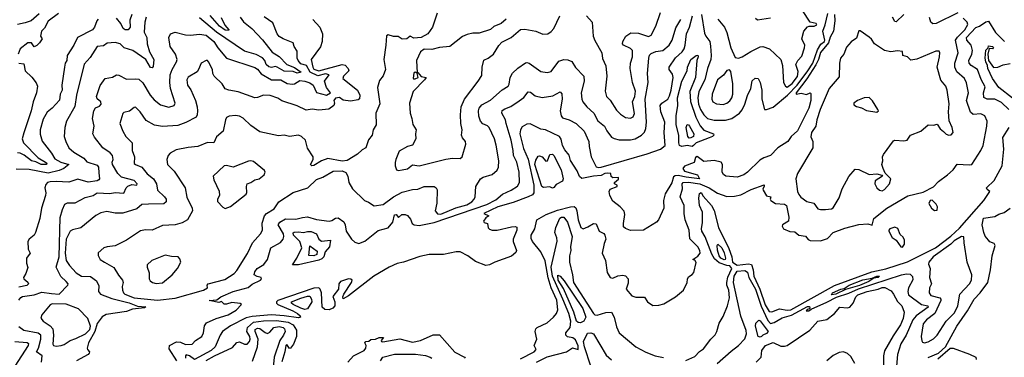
# Model space of a CAD drawing. Extents: x 1552033 to 1694788, y 811965 to 917215.
# Tile 423 of 632: x 1641212 to 1648888, y 856153 to 858784. Entities that reach past the tile are written whole.
import ezdxf

# ---------------------------------------------------------------- set-up
doc = ezdxf.new("R2010")
doc.units = 0

msp = doc.modelspace()

# ---------------------------------------------------------------- linework, layer by layer
at = {"layer": '0CON20XD'}
for points in [[(1641365, 858829.1), (1641302, 858775), (1641255, 858758.7), (1641195, 858747.8)], [(1641515, 858831.5), (1641435, 858774), (1641405, 858717.5), (1641381.4, 858695), (1641373.3, 858655), (1641386.2, 858635), (1641367.5, 858605), (1641345, 858582), (1641325, 858572.5), (1641303.6, 858603.6), (1641275, 858603.8), (1641215, 858558), (1641200, 858515)], [(1644467.5, 858835), (1644431.2, 858725), (1644393.3, 858675), (1644342.5, 858645), (1644285, 858640), (1644255, 858656.7), (1644230, 858635), (1644195, 858633.8), (1644162.5, 858652.5), (1644125.9, 858654.1), (1644085, 858666.2), (1644071.2, 858658.8), (1644067.1, 858585), (1644050, 858475), (1644063.6, 858396.4), (1644045, 858347.5), (1644018.3, 858311.7), (1644001.9, 858255), (1644018.7, 858128.7), (1643988, 858055), (1643990, 857965), (1643968, 857925), (1643958.8, 857885), (1643931.3, 857848.7), (1643911.2, 857785), (1643881.1, 857768.9), (1643844.5, 857735.5), (1643765, 857688), (1643725, 857682), (1643615, 857701.4), (1643564.6, 857685.4), (1643505, 857646.7), (1643490, 857645), (1643480, 857655), (1643499.2, 857695), (1643498.8, 857715), (1643455, 857783.3), (1643439.4, 857845), (1643410, 857875), (1643384.6, 857885.4), (1643315, 857873.1), (1643275, 857883.1), (1643230, 857880), (1643085, 857910.5), (1643015, 857958.5), (1642955, 858017.3), (1642925, 858031.8), (1642895, 858036.7), (1642845, 858031.4), (1642825, 858023.3), (1642816, 858005), (1642798.9, 857915), (1642745, 857871.4), (1642725.3, 857824.7), (1642675, 857828.2), (1642600, 857795), (1642525, 857788.5), (1642430.6, 857769.4), (1642384, 857745), (1642368.6, 857725), (1642359.4, 857695), (1642363.1, 857655), (1642416, 857605), (1642502.5, 857475), (1642515, 857400), (1642555.5, 857315), (1642558.5, 857295), (1642521.2, 857225), (1642479.6, 857200.4), (1642424.6, 857185.4), (1642325, 857181.5), (1642245, 857142.9), (1642193.8, 857146.2), (1642155, 857139.1), (1642045, 857066.5), (1641957.4, 857022.6), (1641895, 857014.5), (1641868, 857005), (1641825, 856966.7), (1641824.1, 856945.9), (1641840, 856915), (1641874, 856894), (1641945, 856853.3), (1641982, 856792), (1642013.5, 856755), (1642019.5, 856735), (1642011.8, 856705), (1642012.5, 856675), (1642020.6, 856655), (1642032.5, 856645), (1642105, 856617.8), (1642285, 856597.5), (1642425, 856612.8), (1642644, 856675), (1642676.2, 856695), (1642673.8, 856715), (1642682.5, 856725), (1642810.3, 856759.7), (1642883.1, 856806.9), (1642905, 856830), (1642986.7, 856963.3), (1643028.2, 857045), (1643089.2, 857115), (1643104.6, 857145), (1643102.4, 857197.6), (1643120, 857255), (1643135.7, 857274.3), (1643195, 857310), (1643232.5, 857365), (1643345, 857438.5), (1643457.3, 857472.7), (1643525, 857538.8), (1643575, 857558), (1643655.7, 857604.3), (1643725, 857605.7), (1643753.4, 857593.4), (1643770.8, 857565), (1643778, 857515), (1643806, 857465), (1643900, 857375), (1643932.4, 857362.4), (1643975, 857334.2), (1644045, 857342.9), (1644125, 857404.6), (1644195, 857441.1), (1644275, 857462.1), (1644315, 857462.9), (1644365, 857485.4), (1644444.4, 857484.4), (1644459.2, 857475), (1644467.5, 857457.5), (1644463.8, 857355), (1644450.5, 857295), (1644470.4, 857270.4), (1644495, 857267.6), (1644613.3, 857316.7), (1644697.7, 857342.3), (1644735.6, 857365), (1644754.3, 857385), (1644762.9, 857405), (1644767.3, 857485), (1644805, 857542.9), (1644824, 857556), (1644895, 857576.7), (1644935, 857610.8), (1644943.6, 857635), (1644946.7, 857683.3), (1644927.6, 857807.6), (1644914.6, 857854.6), (1644872.2, 857945), (1644858.2, 857958.2), (1644823.8, 857973.8), (1644805, 857994.4), (1644792.7, 858032.7), (1644790, 858075), (1644795, 858095.7), (1644815, 858120), (1644881.9, 858158.1), (1644973, 858237), (1645020, 858265), (1645027.6, 858282.4), (1645035, 858333.3), (1645055, 858367.5), (1645095, 858405.5), (1645155, 858447.8), (1645165, 858451.1), (1645185, 858445.5), (1645275, 858380), (1645325, 858371.9), (1645355, 858381.4), (1645415, 858460), (1645455, 858474.4), (1645485, 858471.1), (1645517.3, 858457.3), (1645545, 858412.9), (1645611.1, 858345), (1645613.3, 858305), (1645588.8, 858215), (1645594.5, 858165), (1645603.3, 858145), (1645634.5, 858105), (1645686.8, 858055), (1645720, 857995), (1645772.2, 857955), (1645788.9, 857918.9), (1645825, 857870), (1645847.1, 857857.1), (1645885, 857847.5), (1645975, 857847.1), (1646010, 857855), (1646060.8, 857885), (1646081.9, 857908.1), (1646094.1, 857935.9), (1646099.4, 857985), (1646088.2, 858165), (1646111.1, 858295), (1646105.5, 858364.5), (1646116.4, 858485), (1646122.9, 858507.1), (1646135, 858521.9), (1646172.4, 858537.6), (1646225.3, 858544.7), (1646275, 858585.5), (1646299.7, 858625), (1646328, 858722), (1646367.1, 858785)], [(1642086.9, 858825), (1642070.5, 858779.5), (1642073, 858727), (1642058, 858705), (1642035, 858705.4), (1642019.5, 858715), (1642000.3, 858755), (1641965.4, 858795)], [(1647563.8, 858825), (1647566.3, 858775), (1647556.1, 858695), (1647531, 858649), (1647516.9, 858603.1), (1647455, 858527.5), (1647438.9, 858475), (1647417.5, 858432.5), (1647347.6, 858322.4), (1647265.7, 858215), (1647265, 858204), (1647305, 858211.4), (1647345, 858200.5), (1647375, 858213.3), (1647379.2, 858209.2), (1647379.5, 858155), (1647365, 858094.7), (1647275, 857919.4), (1647227.3, 857875), (1647200.8, 857835), (1647121.5, 857785), (1647065, 857726.2), (1647012.4, 857707.6), (1646981.3, 857688.7), (1646886.4, 857595), (1646857.8, 857575), (1646805, 857555.8), (1646716, 857566), (1646697.8, 857577.8), (1646687.8, 857595), (1646691.8, 857655), (1646680, 857675), (1646625, 857686.8), (1646545, 857678.7), (1646492.9, 857717.1), (1646480.9, 857709.1), (1646469.9, 857670.1), (1646395, 857641.8), (1646381.8, 857625), (1646394.8, 857604.8), (1646496.9, 857575), (1646512, 857545), (1646407.4, 857557.4), (1646345, 857570.2), (1646321.9, 857568.1), (1646310.1, 857559.9), (1646296.2, 857513.8), (1646243.3, 857426.7), (1646231.8, 857375), (1646233.3, 857315), (1646191.4, 857225), (1646175.8, 857205), (1646075, 857143.3), (1645975, 857142.3), (1645936, 857156), (1645920.5, 857170.5), (1645918.2, 857195), (1645930, 857265), (1645925, 857290.8), (1645894.3, 857325), (1645835, 857370), (1645811.6, 857415), (1645807.7, 857445), (1645815.5, 857464.5), (1645870, 857485), (1645870, 857495), (1645850, 857505), (1645850, 857515), (1645879.3, 857540.7), (1645880, 857555), (1645835, 857552.5), (1645823, 857563), (1645820, 857585), (1645797.4, 857587.4), (1645775, 857585.8), (1645745, 857571.1), (1645685.8, 857565.8), (1645595, 857546.8), (1645575, 857563.1), (1645557.3, 857607.3), (1645507.2, 857687.2), (1645495, 857728.6), (1645461.3, 857771.3), (1645444.6, 857804.6), (1645434.1, 857854.1), (1645421.1, 857875), (1645310, 857925), (1645275, 857930.6), (1645191.7, 857971.7), (1645165, 857971.1), (1645129.7, 857950.3), (1645115.3, 857924.7), (1645111.4, 857895), (1645139.9, 857779.9), (1645176.2, 857696.2), (1645220.7, 857495), (1645221.4, 857435), (1645210.3, 857419.7), (1645176.9, 857403.1), (1645059.7, 857360.3), (1644938.6, 857325), (1644830, 857275), (1644870, 857255), (1644845, 857240), (1644827.5, 857215), (1644833.9, 857203.9), (1644860, 857195), (1644863, 857163), (1644875, 857152.5), (1644895, 857143.1), (1644935, 857143.1), (1645045, 857170.9), (1645075, 857173.1), (1645087.8, 857167.8), (1645087.7, 857145), (1645058.7, 857075), (1645060, 857055), (1645085.5, 856984.5), (1645078.9, 856971.1), (1645045, 856941.3), (1644915.3, 856894.7), (1644875, 856873.8), (1644845, 856868.1), (1644765, 856898.8), (1644705, 856943.9), (1644645.4, 856975.4), (1644614.4, 856974.4), (1644516.2, 856953.8), (1644405, 856955.2), (1644330.9, 856939.1), (1644205, 856894.2), (1644155, 856884.1), (1644093.2, 856856.8), (1643974, 856786), (1643775, 856631.8), (1643735, 856610), (1643730.8, 856625), (1643738.9, 856645), (1643797.5, 856735), (1643804, 856755), (1643793.1, 856763.1), (1643774.4, 856764.4), (1643713.1, 856745), (1643699.4, 856725), (1643698, 856685), (1643652.2, 856627.8), (1643668.5, 856585), (1643667.7, 856555), (1643654.1, 856535.9), (1643625.8, 856524.2), (1643591.1, 856525), (1643570.3, 856545), (1643564.7, 856654.7), (1643555.5, 856685), (1643545.2, 856695.2), (1643505, 856690.9), (1643224.2, 856595), (1643213.3, 856585), (1643212.8, 856575), (1643224.1, 856565), (1643341.8, 856515), (1643377.9, 856495), (1643398.9, 856475), (1643400, 856465), (1643385, 856460), (1643275, 856477.5), (1643175, 856483.2), (1643025, 856471.9), (1642978.1, 856461.9), (1642855, 856399.2), (1642794.2, 856355), (1642774.6, 856325.4), (1642736.7, 856235), (1642704.7, 856205), (1642575, 856137.1), (1642535, 856165.2), (1642508.9, 856171.1), (1642503.3, 856165), (1642503.8, 856146.2)], [(1642781.7, 858801.7), (1642810.7, 858740.7), (1642842.9, 858705), (1642839.1, 858700.9), (1642815, 858703.1), (1642770.3, 858735), (1642696.2, 858816.2)], [(1644165, 857608.8), (1644195, 857614.4), (1644235, 857621.9), (1644275, 857652), (1644325, 857644.3), (1644535, 857697.1), (1644585, 857706), (1644645, 857702), (1644661.2, 857715), (1644690, 857815), (1644686.9, 857835), (1644663.8, 857863.8), (1644655.5, 857885), (1644662.7, 857925), (1644650, 857975), (1644647.6, 858042.4), (1644654.5, 858105), (1644679.6, 858165), (1644787.3, 858305), (1644815, 858350), (1644816.4, 858415), (1644830.9, 858469.1), (1644865, 858484), (1644906, 858515), (1644947, 858583), (1644971.2, 858608.8), (1645044.3, 858645.7), (1645115, 858709.2), (1645150.5, 858710.5), (1645235, 858695.8), (1645291.4, 858671.4), (1645330, 858675), (1645355, 858691.4), (1645375.6, 858715), (1645421.9, 858815)], [(1645632, 858815), (1645675.7, 858765), (1645684, 858655), (1645695, 858623.3), (1645750.6, 858525), (1645755, 858482.5), (1645781.4, 858425), (1645790, 858345), (1645776.8, 858226.8), (1645786, 858185), (1645815, 858157.1), (1645865, 858078.6), (1645895, 858046.9), (1645935, 858022.1), (1645975, 858017.8), (1645995, 858028.2), (1646005, 858053.8), (1645988.9, 858145), (1646007, 858185), (1646013.4, 858226.6), (1645989.5, 858295), (1645970.4, 858405), (1645972.7, 858445), (1645990.6, 858495), (1645989.4, 858545), (1645975, 858560), (1645918, 858585), (1645912, 858595), (1645914, 858615), (1645936.2, 858655), (1645977.3, 858682.7), (1646035, 858679.5), (1646115, 858653.9), (1646135, 858664.5), (1646172.5, 858735), (1646208.9, 858841.1)], [(1646105, 857738.8), (1646208, 857775), (1646244, 857805), (1646235.4, 857905), (1646241.8, 857985), (1646211.1, 858065), (1646206.2, 858115), (1646218.6, 858135), (1646264.8, 858165.2), (1646278.7, 858191.3), (1646291.6, 858235), (1646307.2, 858335), (1646300.6, 858360.6), (1646274.7, 858395), (1646274.2, 858415), (1646325, 858486.2), (1646376.9, 858535), (1646392.6, 858557.4), (1646401.2, 858585), (1646409.2, 858675), (1646433.7, 858726.3), (1646456.4, 858813.6)], [(1646527.2, 858825), (1646549.8, 858679.8), (1646561.1, 858655), (1646593.3, 858615), (1646598, 858578), (1646603.9, 858505), (1646600.5, 858475), (1646573.4, 858405), (1646552.9, 858315), (1646506.8, 858225), (1646499.2, 858175), (1646504.3, 858125), (1646519.3, 858085), (1646545, 858042), (1646573.6, 858015), (1646625, 858002.3), (1646715, 858002.4), (1646765, 858014.1), (1646823.2, 858055), (1646845, 858080.9), (1646864.8, 858125.2), (1646886.2, 858193.8), (1646911.5, 858248.5), (1646921.5, 858308.5), (1646945, 858327.5), (1646968.8, 858325), (1646984.3, 858295), (1646997.5, 858235), (1646997.3, 858165), (1647018, 858085), (1647034.1, 858084.1), (1647085, 858102.7), (1647197.9, 858195), (1647273.3, 858275), (1647355.8, 858385), (1647395, 858445), (1647430.5, 858549.5), (1647457.6, 858592.4), (1647485, 858614.8), (1647488.2, 858625), (1647473.8, 858693.8), (1647492.7, 858745), (1647513, 858833)], [(1646655, 858789.2), (1646706.2, 858726.2), (1646725.6, 858685), (1646757.1, 858565), (1646788.8, 858488.8), (1646815, 858484.2), (1646845, 858494.2), (1646912.4, 858537.6), (1646985, 858573.8), (1647005, 858576.1), (1647057.5, 858557.5), (1647146, 858475), (1647157.7, 858427.7), (1647165.8, 858295.8), (1647181.2, 858265), (1647195, 858257.5), (1647235, 858286.4), (1647275, 858341.5), (1647280.8, 858380.8), (1647262.5, 858435), (1647278.8, 858465), (1647309.5, 858500.5), (1647331.1, 858565), (1647333.1, 858585), (1647308.6, 858635), (1647325.7, 858695), (1647355, 858729.2), (1647365.9, 858734.1), (1647405, 858732.9), (1647426.2, 858745), (1647422.5, 858755), (1647375, 858766.2), (1647315.7, 858855.7)], [(1648105.1, 858824.8), (1648045, 858768.2), (1648035, 858771.1), (1648016.7, 858805)], [(1648525, 858838.3), (1648356.1, 858753.9), (1648330.9, 858750.9), (1648316.3, 858765), (1648305, 858801.8)], [(1641825, 858789.2), (1641812.5, 858775), (1641795.8, 858725), (1641780, 858705), (1641663.1, 858645), (1641634.4, 858585.6), (1641582.9, 858505), (1641579.6, 858465), (1641567.2, 858445), (1641560, 858415), (1641540.3, 858275), (1641542.9, 858235), (1641526.2, 858205), (1641521.9, 858158.1), (1641465, 858095.7), (1641425, 858063.1), (1641395, 858008), (1641370.9, 857925), (1641372.6, 857892.6), (1641387.2, 857837.2), (1641460.5, 857745), (1641485, 857701.1), (1641533.1, 857675), (1641593.8, 857655), (1641555.8, 857624.2), (1641520.1, 857610.1), (1641435, 857587.5), (1641285, 857617), (1641185, 857618.1)], [(1642196.9, 858805), (1642187.9, 858765), (1642182.5, 858687.5), (1642204, 858645), (1642205.7, 858595), (1642222.8, 858532.7), (1642256.9, 858475), (1642251.7, 858418.3), (1642245, 858408.8), (1642231.8, 858411.8), (1642194.5, 858474.5), (1642095, 858543.8), (1642025.3, 858565.3), (1641995, 858596.2), (1641955, 858607.3), (1641895, 858601.5), (1641865, 858581.5), (1641815, 858576.7), (1641760.6, 858489.4), (1641715, 858438.1), (1641654.5, 858195.5), (1641641, 858109), (1641577.1, 857992.9), (1641564.5, 857945), (1641559.4, 857875), (1641571.1, 857835), (1641595.7, 857785), (1641635, 857751.5), (1641710.8, 857705), (1641736.6, 857676.6), (1641815, 857651.6), (1641825.2, 857635), (1641829.2, 857590.8), (1641833.6, 857545), (1641828.9, 857535), (1641815, 857528.9), (1641745, 857518.4), (1641665, 857542.7), (1641595, 857517.5), (1641496.1, 857523.9), (1641449.2, 857520.8), (1641428.8, 857515), (1641415, 857500), (1641407.7, 857475), (1641416.7, 857435), (1641414.2, 857415), (1641381.7, 857315), (1641368.8, 857235), (1641335, 857126.7), (1641325, 857104), (1641286.7, 857075), (1641274.1, 857055.9), (1641277.5, 856995), (1641292.5, 856965), (1641264.6, 856925.4), (1641265.9, 856885.9), (1641275.9, 856854.1), (1641260.8, 856805), (1641242.5, 856775), (1641243.8, 856763.8), (1641275, 856739.1), (1641281.5, 856725), (1641267.2, 856712.8), (1641205, 856699.1)], [(1643498.2, 858785), (1643552, 858725), (1643571.8, 858675), (1643569.8, 858615), (1643556.6, 858573.4), (1643485.3, 858475), (1643496.1, 858415), (1643505, 858398.6), (1643545, 858385.2), (1643725.2, 858435.2), (1643749.2, 858429.1), (1643774, 858405), (1643778.8, 858385), (1643736.7, 858345), (1643731.9, 858325), (1643845, 858235.5), (1643863.5, 858195), (1643861.7, 858168.3), (1643850.6, 858159.4), (1643790.5, 858150.5), (1643735, 858158), (1643705, 858178.5), (1643675, 858172.5), (1643660, 858155), (1643666, 858135), (1643661.2, 858115), (1643622.1, 858087.9), (1643545, 858078.1), (1643492, 858088), (1643445, 858078), (1643375, 858112.9), (1643255, 858153.1), (1643223.7, 858173.7), (1643165, 858193.6), (1643112.5, 858195), (1643065, 858176.7), (1643045, 858176.5), (1642915, 858222.5), (1642842.5, 858235), (1642813.3, 858245), (1642791.2, 858285), (1642728.6, 858345), (1642717.1, 858365), (1642715, 858396.2), (1642685, 858456.7), (1642675, 858466), (1642665, 858466.2), (1642626.2, 858445), (1642607.1, 858395), (1642595, 858378.9), (1642525, 858335.4), (1642514.7, 858315), (1642519.2, 858275), (1642547.2, 858237.2), (1642583.8, 858155), (1642596.1, 858105), (1642597, 858073), (1642596, 858044), (1642586.6, 858023.4), (1642507.6, 857982.4), (1642445, 857960.5), (1642325, 857952.3), (1642261.8, 857961.8), (1642197.8, 857997.8), (1642151.9, 858065), (1642115, 858101.4), (1642105, 858100), (1642068.8, 858071.2), (1642025, 858062.2), (1642015, 858053.8), (1641992.9, 857975), (1642016.7, 857915), (1642040, 857875), (1642090, 857825), (1642089.4, 857765), (1642107.7, 857715), (1642104.6, 857664.6), (1642114.6, 857654.6), (1642165, 857635.3), (1642205, 857582.4), (1642254, 857544), (1642279.1, 857505), (1642285, 857454.4), (1642341.5, 857405), (1642354.5, 857385), (1642354.5, 857365), (1642335, 857349.3), (1642215, 857345.3), (1642163.3, 857345), (1642125, 857309.4), (1642015, 857277.5), (1641955, 857277.5), (1641891.3, 857288.7), (1641845, 857277.8), (1641805, 857258.9), (1641687.3, 857162.7), (1641622.6, 857147.4), (1641605, 857135.6), (1641575.3, 857075), (1641566.1, 856965), (1641575, 856906.7), (1641599.8, 856869.8), (1641652.3, 856812.3), (1641694.7, 856784.7), (1641765, 856784), (1641809.6, 856749.6), (1641828.9, 856708.9), (1641825.4, 856665), (1641843.1, 856645), (1641930.5, 856610.5), (1642065, 856577.8), (1642130.5, 856550.5), (1642195.4, 856545.4), (1642185, 856537.5), (1642091.4, 856528.6), (1642045, 856508.8), (1641885, 856485.6), (1641855, 856469.2), (1641815, 856417.5), (1641796.7, 856355), (1641748, 856265), (1641738.8, 856225), (1641740, 856215), (1641755.9, 856195.9), (1641754.2, 856185), (1641745, 856174.1), (1641654.6, 856125)], [(1642930.4, 858805), (1642956.6, 858766.6), (1643022.5, 858715), (1643105, 858628.1), (1643180.9, 858530.9), (1643235, 858497.6), (1643294.6, 858435), (1643355, 858412.6), (1643405.7, 858375), (1643375, 858366.9), (1643345, 858380), (1643275, 858383.3), (1643220.3, 858415), (1643205, 858418.7), (1643175, 858411.1), (1643155, 858415.9), (1643134.5, 858434.5), (1643123.6, 858465), (1643105, 858485.8), (1643055, 858513.9), (1642965, 858539.5), (1642745, 858687), (1642615, 858798.7)], [(1643435.7, 858305.7), (1643475, 858292), (1643499, 858275), (1643525, 858217.4), (1643605, 858196.2), (1643634, 858215), (1643603.1, 858255), (1643589.4, 858305), (1643624.5, 858355), (1643595, 858363.4), (1643535, 858347.4), (1643477.5, 858375), (1643448.1, 858428.1), (1643405, 858439.4), (1643381.9, 858465), (1643375.4, 858485.4), (1643375, 858540), (1643352, 858575), (1643343.3, 858603.3), (1643265, 858634.4), (1643235, 858653.6), (1643220, 858675), (1643185, 858760.5), (1643117, 858807)], [(1645005, 858789.6), (1644965.3, 858754.7), (1644909.2, 858730.8), (1644882.7, 858707.3), (1644795, 858679.2), (1644745, 858680), (1644700.6, 858669.4), (1644665, 858653.1), (1644565, 858575.6), (1644485, 858567.1), (1644425, 858552.5), (1644365, 858555.6), (1644336, 858535), (1644304.3, 858465), (1644310, 858370), (1644295, 858376.2), (1644285, 858366.7), (1644279.5, 858329.5), (1644283.1, 858323.1), (1644295, 858322.2), (1644318, 858335), (1644310, 858365), (1644315, 858372.5), (1644341.8, 858341.8), (1644380, 858335), (1644369.1, 858315), (1644278.6, 858225), (1644250.8, 858135), (1644255.6, 858055), (1644270, 858015), (1644276.4, 857966.4), (1644302.5, 857925), (1644297.5, 857895), (1644301.2, 857855), (1644275, 857807.5), (1644235, 857795.8), (1644171.2, 857758.8), (1644143.1, 857695), (1644139.4, 857670.6), (1644140, 857645), (1644150, 857615), (1644165, 857608.8)], [(1645373.7, 856466.3), (1645396.5, 856495), (1645407.8, 856522.2), (1645398.8, 856598.8), (1645354.7, 856695), (1645331.7, 856771.7), (1645309.2, 856905), (1645275.8, 856975.8), (1645209.4, 857055), (1645198.8, 857078.8), (1645199.1, 857105), (1645226.8, 857155), (1645243.8, 857225), (1645315.3, 857265), (1645405, 857299.8), (1645505, 857326.7), (1645535, 857328), (1645547.7, 857317.7), (1645556.6, 857295), (1645565.2, 857225), (1645587.5, 857165), (1645605, 857154.5), (1645641.4, 857168.6), (1645685, 857196.5), (1645705, 857194.2), (1645728.8, 857135), (1645765, 857117.1), (1645775, 857103.8), (1645780.4, 857075), (1645769.5, 857040.5), (1645751.9, 856965), (1645778.5, 856908.5), (1645791.4, 856815), (1645815, 856775.5), (1645835, 856770), (1645875, 856786.9), (1645915, 856792.5), (1645935, 856788), (1645956, 856765), (1645955, 856730), (1645940.8, 856685), (1645985, 856632.5), (1646015, 856621.5), (1646082.3, 856622.3), (1646105.8, 856585.8), (1646147.7, 856557.7), (1646195, 856559.2), (1646235, 856570.6), (1646324.5, 856625), (1646387.5, 856675), (1646416, 856735), (1646417, 856763), (1646425, 856780), (1646455, 856797.5), (1646468.8, 856815), (1646487, 856893), (1646475, 856910), (1646460, 856915), (1646499.5, 856940.5), (1646516, 856965), (1646515.6, 856985), (1646500, 857015), (1646437.4, 857077.4), (1646431.8, 857145), (1646399.6, 857225), (1646391.8, 857275), (1646391.8, 857335), (1646362, 857405), (1646378.1, 857465), (1646377.8, 857505), (1646385, 857516.6), (1646425, 857517.3), (1646515, 857504.4), (1646587.3, 857475), (1646651.5, 857431.5), (1646725, 857407.4), (1646785, 857408.5), (1646835, 857419.3), (1646915, 857460.6), (1647016.7, 857496.7), (1647016.7, 857485), (1647004.6, 857465.4), (1647006.9, 857455), (1647035, 857411.9), (1647066.7, 857405), (1647062, 857385), (1647068, 857375), (1647105, 857352.5), (1647175, 857345.8), (1647190, 857335), (1647208.8, 857245), (1647206.2, 857215), (1647160, 857185), (1647157.5, 857175), (1647166.2, 857155), (1647215, 857132.5), (1647255, 857130), (1647285.9, 857105.9), (1647337.3, 857097.3), (1647360, 857070), (1647375, 857063.3), (1647455, 857062), (1647510.9, 857079.1), (1647553.8, 857125), (1647645, 857160), (1647755, 857188.6), (1647825, 857192), (1647857.5, 857182.5), (1647872, 857235), (1647971.9, 857315), (1648135, 857410.9), (1648255, 857440), (1648335, 857481.2), (1648375, 857523.8), (1648446, 857574), (1648490, 857615), (1648521.7, 857658.3), (1648615, 857651.9), (1648634.2, 857655.8), (1648705.6, 857764.4), (1648724.4, 857805), (1648751.9, 857955), (1648753.2, 857993.2), (1648735.4, 858035.4), (1648705, 858050.9), (1648645, 858045.4), (1648625, 858064.4), (1648592.8, 858155), (1648608.7, 858215), (1648593.3, 858293.3), (1648578.5, 858325), (1648519, 858379), (1648501.6, 858415), (1648501.1, 858445), (1648527.5, 858525), (1648508.4, 858625), (1648522.3, 858647.7), (1648580, 858705), (1648602.9, 858747.1), (1648597.6, 858765), (1648567, 858797)], [(1646947.5, 858795), (1646965, 858783.3), (1647065, 858798.1)], [(1648922.6, 858085), (1648865, 858140), (1648815, 858164.7), (1648755, 858164.1), (1648727.2, 858177.2), (1648724.7, 858214.7), (1648737.8, 858262.2), (1648708.1, 858318.1), (1648677.9, 858395), (1648628.5, 858428.5), (1648614.2, 858445), (1648612.6, 858465), (1648634.8, 858515), (1648639.5, 858545), (1648628.6, 858585), (1648597, 858625), (1648592.9, 858645), (1648665, 858723.6), (1648695, 858733.3), (1648745, 858767.4), (1648765, 858771.9), (1648818.9, 858685), (1648889.4, 858615)], [(1641205, 856597.1), (1641220.4, 856619.6), (1641235, 856626.7), (1641325, 856640.9), (1641385, 856660), (1641460.2, 856649.8), (1641520, 856645), (1641586.2, 856715), (1641588.8, 856725), (1641574.4, 856745), (1641531.5, 856781.5), (1641495.5, 856855), (1641519.1, 856935), (1641528, 857242), (1641544.9, 857305), (1641564, 857346), (1641585, 857356.2), (1641645, 857356.7), (1641721.5, 857398.5), (1641784, 857415), (1641816.7, 857435), (1641915, 857429), (1641955, 857437.6), (1642025, 857432.5), (1642042.8, 857475), (1642053.8, 857486.2), (1642085, 857498.9), (1642125, 857494.4), (1642127.5, 857505), (1642105, 857532.1), (1642006.4, 857556.4), (1641976.8, 857586.8), (1641934.5, 857655), (1641933.6, 857673.6), (1641941.8, 857695), (1641934.6, 857725), (1641916.3, 857746.3), (1641860, 857785), (1641795, 857868), (1641780.9, 857895), (1641793.5, 857955), (1641780.3, 858015), (1641788.8, 858075), (1641801.7, 858098.3), (1641835, 858111.1), (1641846.9, 858125), (1641844.2, 858145), (1641817.2, 858167.2), (1641810.4, 858185), (1641838.1, 858271.9), (1641878.8, 858325), (1641935, 858337.5), (1641965.5, 858354.5), (1641985, 858352.7), (1642045, 858320), (1642113.8, 858323.8), (1642139.8, 858319.8), (1642172.4, 858292.4), (1642229.6, 858195), (1642259.3, 858159.3), (1642310.5, 858120.5), (1642375, 858102), (1642415, 858114.4), (1642424.5, 858135), (1642387.7, 858247.7), (1642382.5, 858295), (1642385.5, 858355), (1642400.5, 858395), (1642434.5, 858455), (1642438.8, 858475), (1642426.5, 858515), (1642384.5, 858575), (1642374.4, 858645), (1642386.5, 858673.5), (1642425, 858686.5), (1642505, 858666.2), (1642543.8, 858663.8), (1642615, 858672), (1642665, 858663.3), (1642726.6, 858615), (1642757.7, 858565), (1642825, 858483.5), (1643045, 858412.7), (1643065, 858398.1), (1643093.3, 858363.3), (1643175, 858314.7), (1643246.6, 858316.6), (1643298, 858288), (1643335, 858282.2), (1643355, 858285.4), (1643395, 858311.7), (1643435.7, 858305.7)], [(1647455, 857303.8), (1647495, 857304.6), (1647540.8, 857309.2), (1647555, 857318.5), (1647600.3, 857395), (1647624.6, 857465), (1647675, 857563.1), (1647725, 857619.2), (1647755, 857616.2), (1647835, 857578.8), (1647895, 857583.8), (1647933, 857573), (1647937.5, 857565), (1647881.6, 857528.4), (1647878.6, 857505), (1647894.3, 857474.3), (1647915, 857455.8), (1647935, 857450.8), (1647955, 857461.1), (1647991.8, 857505), (1648003.9, 857543.9), (1647958.8, 857588.8), (1647942.7, 857625), (1647934.4, 857655), (1647940.8, 857685), (1647938, 857715), (1647945, 857733.3), (1648025, 857841.2), (1648035, 857845.8), (1648105, 857840.4), (1648130, 857845), (1648156.6, 857883.4), (1648237.5, 857915), (1648293.9, 857966.1), (1648335, 857961.4), (1648365, 857971.2), (1648387.5, 857935), (1648412.8, 857912.8), (1648435, 857892.9), (1648455, 857884.2), (1648475, 857886.2), (1648490, 857905), (1648480.8, 857945), (1648458, 857995), (1648453.5, 858065), (1648458.1, 858128.1), (1648442.9, 858235), (1648432.5, 858265), (1648393.8, 858313.8), (1648365.5, 858415), (1648382.5, 858495), (1648385.4, 858525.4), (1648379.4, 858539.4), (1648355, 858539.5), (1648205, 858475.6), (1648158.3, 858468.3), (1648133.6, 858493.6), (1648097.5, 858505), (1648095, 858537.5), (1648055, 858541.2), (1648004.2, 858534.2), (1647955, 858543.3), (1647876.7, 858596.7), (1647853, 858633), (1647835, 858647.5), (1647765, 858696.7), (1647755, 858697.5), (1647735, 858640), (1647695, 858611.1), (1647658.9, 858571.1), (1647636.4, 858515), (1647611.5, 858485), (1647603.3, 858446.7), (1647601.6, 858338.4), (1647522.8, 858247.2), (1647452.2, 858085), (1647426.4, 858005), (1647419.1, 857955), (1647385.6, 857905), (1647380.6, 857870.6), (1647394.5, 857834.5), (1647395.4, 857785), (1647275.8, 857585), (1647261.9, 857545), (1647275, 857446.2), (1647285, 857422), (1647302, 857402), (1647348.3, 857368.3), (1647403.2, 857353.2), (1647435, 857310), (1647455, 857303.8)], [(1646375, 857795.9), (1646354.8, 857804.8), (1646349.4, 857825), (1646349.6, 857885), (1646330.8, 857965), (1646328.7, 858035), (1646343.1, 858115), (1646339.7, 858175), (1646373.3, 858305), (1646416, 858385), (1646419.3, 858415), (1646445, 858474.6), (1646485, 858505.5), (1646498.3, 858508.3), (1646501.9, 858495), (1646490.4, 858465), (1646481.6, 858335), (1646437.6, 858225), (1646442.4, 858147.6), (1646482.2, 858025), (1646517.1, 857957), (1646545, 857924.2), (1646621.4, 857895), (1646623.3, 857885), (1646613.5, 857875), (1646587.2, 857862.8), (1646484.9, 857825.1), (1646465, 857804.7), (1646455, 857796.4), (1646415, 857804.8), (1646375, 857795.9)], [(1648952.4, 858172.4), (1648845.8, 858255), (1648795.8, 858325), (1648758.7, 858405), (1648756.7, 858426.7), (1648743.1, 858455), (1648738.4, 858485), (1648745, 858548), (1648762.5, 858565), (1648765, 858580), (1648795, 858576.2), (1648805, 858566.7), (1648795, 858556.7), (1648770.7, 858559.3), (1648760, 858515), (1648765.9, 858465), (1648805, 858412.9), (1648836.7, 858415), (1648878.7, 858431.3), (1648935, 858442.7)], [(1641205, 858444.3), (1641245, 858440), (1641255, 858386.2), (1641307.6, 858337.6), (1641341.2, 858291.2), (1641350, 858265), (1641343.8, 858215), (1641316, 858144), (1641300.6, 858075), (1641245, 857902.9), (1641230.9, 857855), (1641242.3, 857825), (1641357.2, 857707.2), (1641412.5, 857675), (1641422.9, 857665), (1641420, 857655), (1641378.1, 857655), (1641337.4, 857677.4), (1641305, 857685.2), (1641247.9, 857727.9), (1641215, 857743.3), (1641195, 857746.8)], [(1646695, 858124.5), (1646725, 858133.6), (1646748, 858152), (1646762.9, 858175), (1646770.4, 858205), (1646771.1, 858285), (1646755, 858380), (1646745, 858393.3), (1646725, 858388.8), (1646698.2, 858351.8), (1646653.3, 858316.7), (1646610.9, 858205), (1646608.1, 858165), (1646616, 858145), (1646645, 858128.1), (1646695, 858124.5)], [(1642435.8, 856125), (1642378.5, 856218.5), (1642381.1, 856245), (1642435, 856274.3), (1642465, 856271.6), (1642505, 856251.7), (1642555.4, 856254.6), (1642583.3, 856285), (1642632.5, 856315), (1642645.3, 856345), (1642651.7, 856398.3), (1642668, 856422), (1642743.7, 856456.3), (1642836, 856485), (1642898.8, 856521.2), (1642940, 856565), (1642931.7, 856571.7), (1642865, 856581.2), (1642825, 856566.7), (1642807, 856567), (1642785, 856587.5), (1642765, 856580), (1642690, 856595), (1642748.8, 856601.2), (1642781.2, 856625), (1642875.7, 856665), (1642992.9, 856697.1), (1643025, 856722.5), (1643089.4, 856755), (1643097.5, 856765), (1643093.8, 856775), (1643063.9, 856783.9), (1643040.6, 856795), (1643045, 856818.8), (1643064.4, 856845), (1643114.7, 856875.3), (1643145, 856915.7), (1643170.4, 857005), (1643245, 857048.5), (1643267.2, 857072.8), (1643272.3, 857095), (1643268.2, 857115), (1643226.4, 857185), (1643239.5, 857205), (1643285, 857233.4), (1643365, 857230.9), (1643416.1, 857243.9), (1643456.6, 857246.6), (1643525, 857227.3), (1643624, 857214), (1643645, 857218.2), (1643675, 857236.4), (1643695, 857239.1), (1643738.1, 857208.1), (1643748.8, 857185), (1643756.1, 857136.1), (1643797.5, 857075), (1643825, 857050.6), (1643855, 857040.6), (1643902.7, 857057.3), (1644007.4, 857142.6), (1644085, 857162.9), (1644120.8, 857205), (1644135, 857262.5), (1644147, 857267), (1644165, 857242.5), (1644190, 857265), (1644216.1, 857266.1), (1644235, 857258.8), (1644259.7, 857229.7), (1644270.8, 857195), (1644286.7, 857185), (1644325, 857181.3), (1644444, 857204), (1644853.6, 857345), (1644925, 857380.8), (1644975, 857425.5), (1645044.7, 857455.3), (1645093.6, 857486.4), (1645108.5, 857515), (1645104.6, 857595), (1645086.9, 857675), (1645062.9, 857725), (1645060.3, 857765), (1645042.8, 857845), (1645003.8, 857975), (1645000, 858005), (1644969.5, 858055), (1644974.4, 858075.6), (1644995, 858090.5), (1645041.8, 858108.2), (1645105, 858151.2), (1645141.2, 858178.8), (1645175, 858221.9), (1645195, 858220.6), (1645230.6, 858190.6), (1645285, 858179.1), (1645368, 858192), (1645425, 858221.9), (1645437.4, 858207.4), (1645441.4, 858165), (1645426.2, 858075), (1645432.2, 858035), (1645445, 858020.5), (1645495, 858003.9), (1645550.8, 857975), (1645611.5, 857915), (1645650, 857835), (1645651.5, 857795), (1645668.2, 857715), (1645706.8, 857636.8), (1645725, 857631.6), (1645745, 857634.6), (1646105, 857738.8)], [(1647895, 858064.2), (1647906.2, 858073.8), (1647903.3, 858085), (1647861.7, 858151.7), (1647835, 858178.8), (1647795, 858174.6), (1647744.6, 858155), (1647715.3, 858135), (1647715, 858121.1), (1647735, 858107.1), (1647775, 858097.1), (1647815, 858077.1), (1647895, 858064.2)], [(1646431.9, 857861.9), (1646422, 857875), (1646407.1, 857945), (1646415, 857966.9), (1646425, 857965.5), (1646434.3, 857955), (1646468.3, 857895), (1646464.6, 857875), (1646445, 857863.3), (1646431.9, 857861.9)], [(1646405, 856127.5), (1646475, 856160), (1646512.2, 856197.8), (1646542.2, 856217.8), (1646600, 856295), (1646632.7, 856327.3), (1646646.8, 856353.2), (1646665, 856418), (1646695, 856471.2), (1646730.6, 856555), (1646745, 856617.5), (1646739.8, 856675), (1646724.7, 856715), (1646723.6, 856735), (1646732.8, 856777.2), (1646763.3, 856845), (1646748.4, 856865), (1646725, 856868.2), (1646665, 856888.6), (1646630, 856920), (1646607.9, 856957.9), (1646555, 857091.8), (1646530.8, 857135), (1646526.9, 857155), (1646536, 857204), (1646534.5, 857284.5), (1646512.8, 857335), (1646506.7, 857393.3), (1646510.9, 857429.1), (1646525, 857436.4), (1646540, 857410), (1646605, 857337.1), (1646626.7, 857296.7), (1646659.1, 857165), (1646740, 857000), (1646763.9, 856935), (1646769.8, 856895), (1646805, 856871.2), (1646895, 856882.7), (1646916.3, 856876.3), (1646930.7, 856835), (1646936.3, 856785), (1646983.3, 856685), (1647025, 856561.8), (1647055, 856511.3), (1647075, 856508.6), (1647135, 856529.5), (1647195, 856520.9), (1647225, 856522.8), (1647565, 856712), (1647855, 856819.1), (1647965, 856842), (1648133.9, 856896.1), (1648351.5, 857005), (1648472.1, 857097.9), (1648539.3, 857160.7), (1648729.2, 857375), (1648774, 857445), (1648755, 857460), (1648750, 857475), (1648810.1, 857529.9), (1648871.9, 857645), (1648883.5, 857776.5), (1648876.1, 857865), (1648926.5, 857945)], [(1645365, 857472.4), (1645345, 857481.3), (1645295, 857475.5), (1645282.3, 857485), (1645227.8, 857655), (1645235, 857689.6), (1645255, 857720.6), (1645265, 857724.4), (1645284, 857715), (1645315, 857680.8), (1645326.7, 857685), (1645345.3, 857734.7), (1645365, 857736.5), (1645376.6, 857725), (1645434.2, 857615), (1645449.1, 857545), (1645445, 857525.5), (1645395, 857500), (1645375, 857475.8), (1645365, 857472.4)], [(1642815, 857314), (1642855, 857327.1), (1642976.7, 857423.3), (1642983.6, 857436.4), (1642980, 857485), (1642985.7, 857504.3), (1643015, 857514.5), (1643045, 857536.1), (1643080, 857545), (1643118, 857575), (1643126, 857595), (1643120, 857610), (1643035, 857678), (1643015, 857684.3), (1642995, 857681.1), (1642875, 857636), (1642825, 857647.9), (1642805, 857645.5), (1642719.4, 857565), (1642725, 857536.2), (1642768.3, 857448.3), (1642770.4, 857415), (1642752.9, 857385), (1642755, 857367.5), (1642795, 857322), (1642815, 857314)], [(1648345, 857297.5), (1648365, 857300), (1648366.7, 857325), (1648356.1, 857346.1), (1648325, 857377.5), (1648310, 857375), (1648300.7, 857350.7), (1648320, 857315), (1648345, 857297.5)], [(1648295, 856152.7), (1648375, 856184.5), (1648429.9, 856235), (1648517, 856395), (1648601.2, 856515), (1648653.4, 856606.6), (1648700, 856655), (1648758.8, 856735), (1648781.1, 856835), (1648792.9, 856945), (1648815.8, 857025), (1648810, 857040), (1648775, 857054.2), (1648764.2, 857065), (1648738, 857098), (1648728.5, 857125), (1648716.4, 857185), (1648725, 857236.7), (1648815, 857250.6), (1648845, 857268.1), (1648887.7, 857282.3), (1648935, 857315.7)], [(1645240, 856115), (1645325, 856156.4), (1645474.3, 856195.7), (1645522.5, 856227.5), (1645566.2, 856213.8), (1645565, 856242), (1645545, 856288.7), (1645525, 856304.7), (1645481.4, 856311.4), (1645468.6, 856325), (1645470, 856345), (1645504.2, 856385.8), (1645509.1, 856435), (1645493.7, 856495), (1645446.9, 856605), (1645366, 856786), (1645356.6, 856855), (1645401.1, 857058.9), (1645399.5, 857085), (1645384, 857125), (1645391.2, 857165), (1645422.4, 857237.6), (1645434.7, 857245.3), (1645454.5, 857244.5), (1645482.1, 857205), (1645518.5, 857095), (1645507.1, 857015), (1645509.5, 856985), (1645497.6, 856945), (1645497.4, 856895), (1645521.6, 856795), (1645528.8, 856735), (1645685, 856493.9), (1645695.2, 856485.2), (1645715, 856482.4), (1645782.7, 856502.7), (1645825.8, 856505), (1645846.7, 856465), (1645865, 856390.8), (1645885, 856343.3), (1646015, 856234.3), (1646092.4, 856192.4), (1646165.5, 856165.5), (1646231.3, 856151.3)], [(1643385, 856873.9), (1643337.5, 856875), (1643373.3, 856926.7), (1643411.2, 857005), (1643395, 857055.3), (1643347.8, 857105), (1643345, 857122.5), (1643350.5, 857129.5), (1643385, 857131.7), (1643425, 857125.3), (1643456.5, 857133.5), (1643485, 857133.1), (1643526.4, 857115), (1643545, 857072.9), (1643565, 857058.1), (1643635.4, 857065.4), (1643628.3, 857015), (1643594.3, 856975), (1643582.3, 856935), (1643568.4, 856921.6), (1643545, 856909.2), (1643385, 856873.9)], [(1648095, 857012.5), (1648110, 857035), (1648110, 857065), (1648098.3, 857088.3), (1648075, 857110), (1648057.3, 857157.3), (1648035, 857168), (1647995, 857153.3), (1647986.7, 857145), (1647986.7, 857135), (1648015, 857087.5), (1648045.9, 857065.9), (1648082.5, 857015), (1648095, 857012.5)], [(1648265, 856265.8), (1648295, 856274.6), (1648335, 856298.2), (1648363.8, 856325), (1648434.4, 856435.6), (1648499.4, 856500.6), (1648525.3, 856555), (1648540.7, 856645), (1648617.1, 856725), (1648632.7, 856755), (1648636, 856795), (1648599.5, 856895), (1648574.5, 857044.5), (1648572.3, 857092.3), (1648555, 857095.2), (1648498.4, 857061.6), (1648472, 857035), (1648334.3, 856935.7), (1648298.9, 856895), (1648298.3, 856878.3), (1648310, 856845), (1648306, 856775), (1648319.2, 856725), (1648304.6, 856695), (1648301.2, 856655), (1648315.3, 856635.3), (1648385, 856617.6), (1648394.3, 856605), (1648392.9, 856595), (1648345.3, 856495), (1648282.5, 856445), (1648255, 856413.8), (1648241.2, 856315), (1648245, 856282.5), (1648251.4, 856271.4), (1648265, 856265.8)], [(1643505, 856942.7), (1643465.3, 856945.3), (1643475, 857021.2), (1643530.5, 856980.5), (1643529, 856955), (1643505, 856942.7)], [(1646705, 856912.1), (1646677.1, 856925), (1646664.1, 856945), (1646652.5, 856987.5), (1646649.2, 857025), (1646654.4, 857035.6), (1646685, 857006), (1646705, 856967.7), (1646715.1, 856925.1), (1646712.5, 856915), (1646705, 856912.1)], [(1642275, 856728), (1642325, 856734.5), (1642400.6, 856795), (1642442, 856845), (1642468, 856895), (1642461.2, 856921.2), (1642447.5, 856935), (1642395, 856937.5), (1642345, 856948.1), (1642243, 856907), (1642206, 856875), (1642205.7, 856855), (1642222.5, 856812.5), (1642221.4, 856765), (1642229.7, 856749.7), (1642247.5, 856735), (1642275, 856728)], [(1646650.8, 856105), (1646759.6, 856200.4), (1646816.4, 856245), (1646865, 856296.9), (1646878.9, 856335), (1646875, 856362.2), (1646833.1, 856473.1), (1646777.7, 856735), (1646782.8, 856785), (1646805, 856825.1), (1646865, 856829.6), (1646885.4, 856815.4), (1646895.1, 856775), (1646949.1, 856685), (1646991.8, 856551.8), (1647045, 856438.7), (1647065, 856417.5), (1647095, 856423.2), (1647155, 856459.4), (1647228.7, 856481.3), (1647355, 856549.1), (1647369.2, 856549.2), (1647372.3, 856537.7), (1647368.8, 856531.2), (1647350, 856525), (1647344, 856514), (1647365, 856514.5), (1647381.1, 856528.9), (1647505, 856582.3), (1647578.6, 856621.4), (1647675, 856653.5), (1647752.4, 856687.6), (1648085.7, 856795.7), (1648125, 856804.2), (1648155, 856800.4), (1648173.3, 856783.3), (1648176.2, 856756.2), (1648140.8, 856695), (1648135.8, 856665), (1648140.6, 856640.6), (1648243.8, 856563.9), (1648292, 856555), (1648293.2, 856545), (1648201.9, 856475), (1648175.2, 856445), (1648123.4, 856326.6), (1648082, 856258), (1648054.8, 856175.2), (1648046.5, 856083.5)], [(1645585, 856422.9), (1645565, 856423.2), (1645552.3, 856435), (1645531.1, 856505), (1645450.5, 856690.5), (1645411.2, 856755), (1645406.2, 856793.8), (1645425, 856784.6), (1645457.8, 856747.8), (1645602.8, 856532.8), (1645625.1, 856465), (1645608.8, 856435), (1645585, 856422.9)], [(1647540.8, 856640.8), (1647549.4, 856655), (1647613.1, 856685), (1647640, 856690), (1647678.9, 856715), (1647785, 856756.5), (1647859.2, 856770.8), (1647895, 856786.3), (1647916, 856785), (1647905, 856774.6), (1647870.5, 856769.5), (1647832, 856745), (1647758.3, 856711.7), (1647648.9, 856681.1), (1647575, 856644.4), (1647540.8, 856640.8)], [(1646953.6, 856115), (1646992.2, 856155), (1646996.6, 856205), (1647026.2, 856245), (1647085, 856269.6), (1647145, 856240.9), (1647175, 856238.8), (1647195, 856245.3), (1647372.2, 856365), (1647435, 856434.4), (1647505, 856446.5), (1647564.3, 856495), (1647605, 856542.7), (1647665, 856538.4), (1647685, 856542.9), (1647710.8, 856575), (1647730.6, 856625), (1647745, 856639), (1647817.8, 856665), (1647905, 856684.6), (1647935, 856697.5), (1647956.9, 856696.9), (1648005, 856670), (1648025, 856645.8), (1648055, 856588.2), (1648088.9, 856555), (1648107.3, 856505), (1648099.2, 856455), (1648078.3, 856405), (1648020.5, 856319.5), (1647954.7, 856204.7), (1647946.3, 856163.6), (1647945.2, 856085.2)], [(1643435, 856526.1), (1643405, 856535.4), (1643344.1, 856565), (1643330.7, 856575), (1643330.7, 856585), (1643405, 856614.9), (1643455, 856628.9), (1643475, 856628.7), (1643487.9, 856605), (1643488.3, 856585), (1643455, 856529.6), (1643435, 856526.1)], [(1641495, 856240.6), (1641535, 856243.8), (1641557.8, 856252.2), (1641604.7, 856285), (1641650.6, 856299.4), (1641725.2, 856334.8), (1641759, 856371), (1641764.2, 856395), (1641743.2, 856455), (1641669.9, 856529.9), (1641573.9, 856566.1), (1641465, 856569.7), (1641448.5, 856561.5), (1641384.4, 856485), (1641377.9, 856457.9), (1641394.4, 856435), (1641449.1, 856399.1), (1641470.3, 856375), (1641474.8, 856325), (1641469.7, 856255), (1641475, 856245.5), (1641495, 856240.6)], [(1642665, 856127.9), (1642730, 856165), (1642870.2, 856229.8), (1642905, 856268.5), (1642925, 856272.7), (1642965, 856254.7), (1642985.6, 856255), (1643002.5, 856275), (1643008.8, 856295), (1643005.8, 856315), (1642982.3, 856355), (1642988.4, 856385), (1643034, 856426), (1643113.7, 856436.3), (1643215, 856438.9), (1643305, 856425.6), (1643345.2, 856405), (1643368.8, 856365), (1643368.9, 856315), (1643347.8, 856255), (1643323.3, 856223.3), (1643315, 856222.5), (1643295, 856253.3), (1643286, 856244), (1643280, 856195), (1643255, 856116.7)], [(1645115, 856141.4), (1645222.2, 856195), (1645238.1, 856215), (1645222, 856245), (1645242.5, 856295), (1645229.5, 856355), (1645235, 856374), (1645246.2, 856385), (1645325, 856421.1), (1645373.7, 856466.3)], [(1646985, 856309.4), (1646968.9, 856315), (1646949.2, 856395), (1646951.7, 856418.3), (1646975, 856441.2), (1646985, 856436.7), (1647046.7, 856355), (1647035, 856339.4), (1647005, 856326.5), (1646995, 856314.8), (1646985, 856309.4)], [(1641382.5, 856115), (1641386.9, 856165), (1641343.8, 856195), (1641358.1, 856225), (1641377, 856295), (1641376.6, 856326.6), (1641355, 856341.9), (1641245, 856360.8), (1641205, 856390.4)], [(1643027.9, 856122.1), (1643066.2, 856233.8), (1643070.5, 856295), (1643048.5, 856355), (1643049, 856371), (1643065, 856380.5), (1643085, 856377.8), (1643125, 856345.8), (1643145, 856338.4), (1643162.1, 856347.9), (1643193.8, 856385), (1643235, 856394.3), (1643266.5, 856385), (1643276.5, 856375), (1643280.4, 856355), (1643268.6, 856325), (1643239.2, 856285), (1643195.7, 856155), (1643185.4, 856045)], [(1643770, 856115), (1643815, 856164.2), (1643898, 856205), (1643910, 856225), (1643912.5, 856245), (1643902.5, 856265), (1643910, 856275), (1643935, 856280), (1643948.3, 856291.7), (1643985, 856293.3), (1644013.9, 856306.1), (1644047.5, 856307.5), (1644030, 856285), (1644032.5, 856275), (1644042.7, 856272.7), (1644175, 856296.7), (1644275, 856270.5), (1644336.2, 856285), (1644435, 856327.1), (1644485, 856329.2), (1644605, 856192), (1644678.8, 856155), (1644684, 856145)], [(1645663.8, 856083.8), (1645614.5, 856235), (1645607, 856277), (1645638.2, 856341.8), (1645664.7, 856344.7), (1645685.5, 856335.5), (1645785, 856168.8), (1645825, 856134.5)], [(1641175, 856275.3), (1641269.5, 856269.5), (1641279.6, 856259.6), (1641278.5, 856245), (1641175.3, 856084.7)], [(1648369.4, 856140.6), (1648465, 856225.1), (1648489.6, 856225), (1648617.9, 856177.9), (1648665.8, 856155), (1648670, 856135)], [(1644024.5, 856125), (1644044.2, 856155), (1644135, 856177.1), (1644296.7, 856176.7), (1644375, 856168.3), (1644412.2, 856155), (1644425.5, 856145)], [(1647723, 856105), (1647690.3, 856160.3), (1647665, 856183.3), (1647635, 856196.2), (1647600.1, 856189.9), (1647555, 856165.8), (1647505, 856126.2)]]:
    msp.add_lwpolyline(points, dxfattribs=at)

doc.saveas('drawing.dxf')
